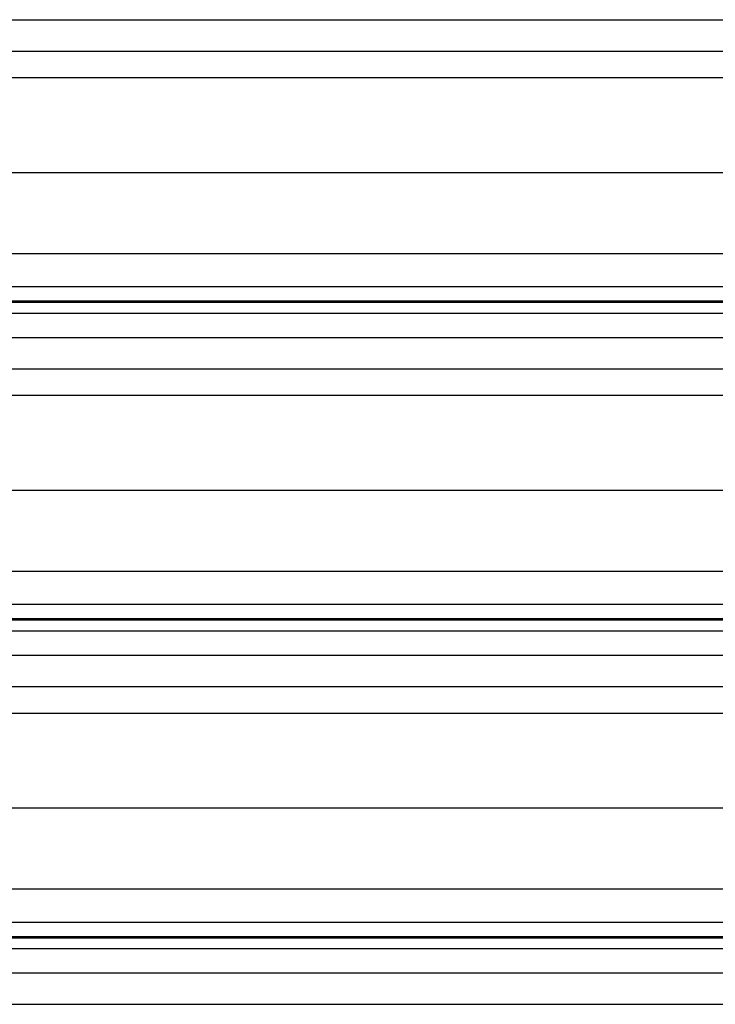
# Model space of a CAD drawing. Header units: inches. Extents: x 170 to 284, y 215 to 248.
# Tile 351 of 656: x 202.7 to 203.15, y 223.124 to 223.761. Entities that reach past the tile are written whole.
import ezdxf

# ---------------------------------------------------------------- set-up
doc = ezdxf.new("R2010")
doc.units = ezdxf.units.IN
doc.header["$LTSCALE"] = 0.25
doc.header["$MEASUREMENT"] = 0
doc.layers.add('RH FRONT OF HOOD', color=7, linetype='Continuous')

msp = doc.modelspace()

# ---------------------------------------------------------------- linework, layer by layer
at = {"layer": 'RH FRONT OF HOOD'}
for p, q in [((202.50032, 223.76092), (206.53264, 223.76092)), ((202.50032, 223.74053), (206.53264, 223.74053)), ((202.57687, 223.72345), (206.45609, 223.72345)), ((202.53049, 223.66206), (206.50248, 223.66206)), ((202.50032, 223.60968), (206.53264, 223.60968)), ((202.50032, 223.5883), (206.53264, 223.5883)), ((206.53264, 223.57881), (202.50032, 223.57881)), ((202.50032, 223.57817), (206.53264, 223.57817)), ((202.50032, 223.57115), (206.53264, 223.57115)), ((202.50032, 223.55547), (206.53264, 223.55547)), ((202.50032, 223.53508), (206.53264, 223.53508)), ((202.57687, 223.51801), (206.45609, 223.51801)), ((202.53049, 223.45661), (206.50248, 223.45661)), ((202.50032, 223.40423), (206.53264, 223.40423)), ((202.50032, 223.38285), (206.53264, 223.38285)), ((206.53264, 223.37336), (202.50032, 223.37336)), ((202.50032, 223.37272), (206.53264, 223.37272)), ((202.50032, 223.36571), (206.53264, 223.36571)), ((202.50032, 223.35002), (206.53264, 223.35002)), ((202.50032, 223.32963), (206.53264, 223.32963)), ((202.57687, 223.31256), (206.45609, 223.31256)), ((202.53049, 223.25117), (206.50248, 223.25117)), ((202.50032, 223.19878), (206.53264, 223.19878)), ((202.50032, 223.1774), (206.53264, 223.1774)), ((206.53264, 223.16792), (202.50032, 223.16792)), ((202.50032, 223.16728), (206.53264, 223.16728)), ((202.50032, 223.16026), (206.53264, 223.16026)), ((202.50032, 223.14457), (206.53264, 223.14457)), ((202.50032, 223.12419), (206.53264, 223.12419))]:
    msp.add_line(p, q, dxfattribs=at)

doc.saveas('drawing.dxf')
